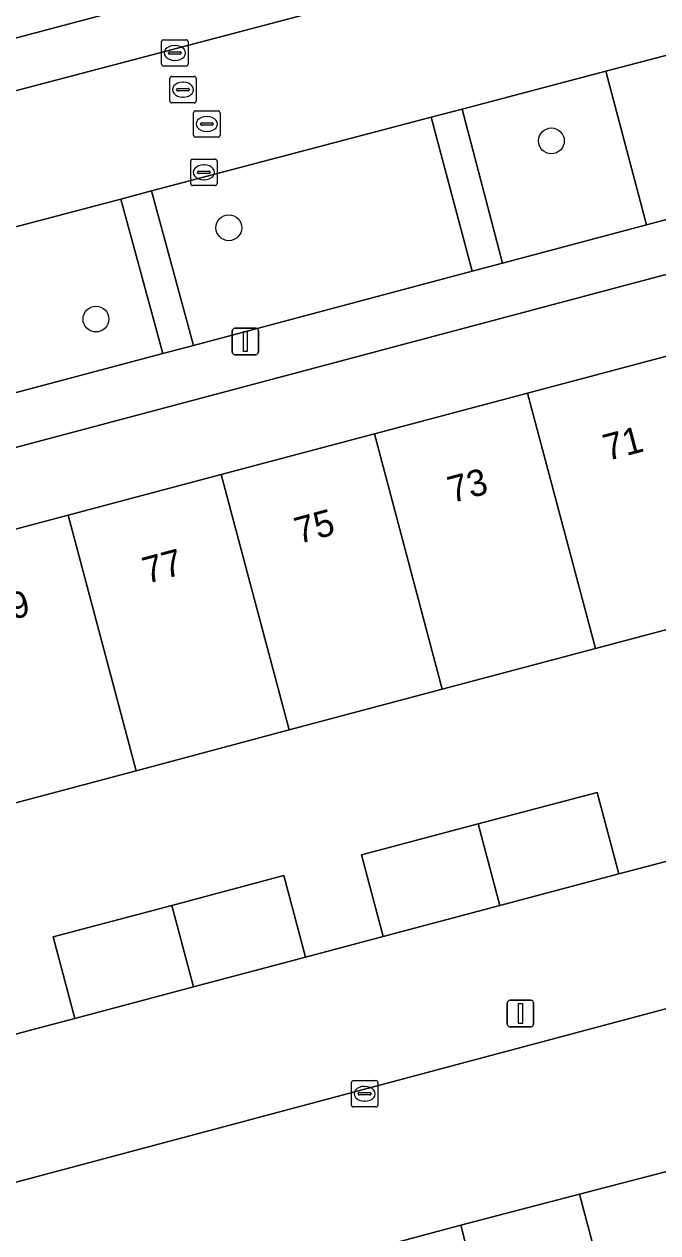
# Model space of a CAD drawing. Extents: x 162542 to 163147, y 380779 to 381521.
# Drawn here: x 163001.13 to 163025.12, y 381152.86 to 381198.66 of the extents above; entities that cross this region are included whole.
import ezdxf

# ---------------------------------------------------------------- set-up
doc = ezdxf.new("R2010")
doc.units = 0
for name, color, linetype in [('IMGEO_Boom', 7, 'Continuous'), ('IMGEO_Erf', 7, 'Continuous'), ('IMGEO_Groenvoorziening', 7, 'Continuous'), ('IMGEO_Kolk', 7, 'Continuous'), ('IMGEO_Lichtmast', 7, 'Continuous'), ('IMGEO_Pand', 7, 'Continuous'), ('IMGEO_Pand_nummerreeks', 7, 'Continuous'), ('IMGEO_Parkeervlak_open', 7, 'Continuous'), ('IMGEO_Rijbaan_lokaal_open', 7, 'Continuous'), ('IMGEO_Rioolput', 7, 'Continuous'), ('IMGEO_Voetpad_open', 7, 'Continuous')]:
    doc.layers.add(name, color=color, linetype=linetype)

msp = doc.modelspace()

# ---------------------------------------------------------------- linework, layer by layer
at = {"layer": 'IMGEO_Boom'}
for centre in [(163021.094, 381194.234), (163008.882, 381190.943), (163003.85, 381187.483)]:
    msp.add_circle(centre, 0.489, dxfattribs=at)
at = {"layer": 'IMGEO_Erf'}
for points in [[(162996.995, 381178.514), (163002.793, 381180.057), (163008.594, 381181.591), (163014.392, 381183.134), (163020.19, 381184.678), (163025.988, 381186.221), (163031.786, 381187.764), (163037.584, 381189.308), (163043.382, 381190.851), (163049.171, 381192.392), (163048.392, 381195.282), (163005.842, 381183.958), (162943.75, 381167.455)], [(163051.732, 381182.709), (163045.956, 381181.172), (163040.158, 381179.63), (163034.359, 381178.087), (163028.561, 381176.544), (163022.763, 381175.002), (163016.964, 381173.459), (163011.166, 381171.917), (163005.368, 381170.374), (162999.569, 381168.831)], [(163000.382, 381160.275), (163001.748, 381160.638), (163003.048, 381160.984), (163002.227, 381164.077), (163006.724, 381165.272), (163010.962, 381166.399), (163011.784, 381163.306), (163013.345, 381163.721), (163014.724, 381164.088), (163013.902, 381167.181), (163018.321, 381168.356), (163022.826, 381169.553), (163023.648, 381166.461), (163024.942, 381166.805), (163026.375, 381167.186)]]:
    msp.add_lwpolyline(points, dxfattribs=at)
at = {"layer": 'IMGEO_Groenvoorziening'}
for points in [[(163028.123, 381198.18), (163023.16, 381196.872), (163024.694, 381191.05), (163029.667, 381192.374)], [(163023.16, 381196.872), (163017.711, 381195.436), (163019.244, 381189.6), (163024.694, 381191.05)], [(163018.097, 381189.294), (163016.547, 381195.13), (163005.956, 381192.338), (163007.54, 381186.484)], [(163006.379, 381186.176), (163004.787, 381192.03), (162994.468, 381189.311), (162996.039, 381183.424)]]:
    msp.add_lwpolyline(points, close=True, dxfattribs=at)
at = {"layer": 'IMGEO_Kolk'}
for p, q in [((163006.335, 381197.14), (163006.335, 381197.992)), ((163006.41, 381198.066), (163007.262, 381198.066)), ((163006.823, 381197.846), (163006.848, 381197.846)), ((163007.336, 381197.992), (163007.336, 381197.14)), ((163006.594, 381197.56), (163006.594, 381197.572)), ((163007.032, 381197.523), (163006.634, 381197.523)), ((163006.637, 381197.609), (163007.035, 381197.609)), ((163006.846, 381197.286), (163006.821, 381197.286)), ((163007.078, 381197.572), (163007.078, 381197.56)), ((163007.262, 381197.066), (163006.41, 381197.066)), ((163007.436, 381192.618), (163007.436, 381193.47)), ((163007.511, 381193.544), (163008.363, 381193.544)), ((163007.924, 381193.324), (163007.949, 381193.324)), ((163008.437, 381193.47), (163008.437, 381192.618)), ((163007.695, 381193.038), (163007.695, 381193.05)), ((163008.133, 381193.001), (163007.735, 381193.001)), ((163007.738, 381193.087), (163008.136, 381193.087)), ((163007.947, 381192.764), (163007.922, 381192.764)), ((163008.179, 381193.05), (163008.179, 381193.038)), ((163008.363, 381192.544), (163007.511, 381192.544)), ((163013.524, 381157.706), (163013.524, 381158.558)), ((163013.599, 381158.632), (163014.451, 381158.632)), ((163014.012, 381158.412), (163014.037, 381158.412)), ((163014.525, 381158.558), (163014.525, 381157.706)), ((163013.783, 381158.126), (163013.783, 381158.138)), ((163014.221, 381158.089), (163013.823, 381158.089)), ((163013.826, 381158.175), (163014.224, 381158.175)), ((163014.267, 381158.138), (163014.267, 381158.126)), ((163014.451, 381157.632), (163013.599, 381157.632)), ((163014.035, 381157.852), (163014.01, 381157.852))]:
    msp.add_line(p, q, dxfattribs=at)
for points in [[(163006.335, 381197.14), (163006.335, 381197.992)], [(163006.41, 381198.066), (163007.262, 381198.066)], [(163007.336, 381197.992), (163007.336, 381197.14)], [(163007.262, 381197.066), (163006.41, 381197.066)], [(163007.436, 381192.618), (163007.436, 381193.47)], [(163007.511, 381193.544), (163008.363, 381193.544)], [(163008.437, 381193.47), (163008.437, 381192.618)], [(163008.363, 381192.544), (163007.511, 381192.544)], [(163013.524, 381157.706), (163013.524, 381158.558)], [(163013.599, 381158.632), (163014.451, 381158.632)], [(163014.525, 381158.558), (163014.525, 381157.706)], [(163014.451, 381157.632), (163013.599, 381157.632)]]:
    msp.add_lwpolyline(points, dxfattribs=at)
for centre, radius, start, end in [((163006.412, 381197.99), 0.0765, 91.552, 178.448), ((163006.412, 381197.99), 0.0765, 91.552, 178.448), ((163007.26, 381197.99), 0.0765, 1.552, 88.448), ((163007.26, 381197.99), 0.0765, 1.552, 88.448), ((163006.634, 381197.569), 0.0403, 85.8775, 175.7526), ((163006.631, 381197.559), 0.0366, 178.938, 274.7102), ((163007.035, 381197.566), 0.043, 264.8664, 352.4533), ((163007.039, 381197.571), 0.0386, 1.7309, 96.639), ((163006.412, 381197.142), 0.0765, 181.552, 268.448), ((163006.412, 381197.142), 0.0765, 181.552, 268.448), ((163007.26, 381197.142), 0.0765, 271.552, 358.448), ((163007.26, 381197.142), 0.0765, 271.552, 358.448), ((163007.513, 381193.468), 0.0765, 91.552, 178.448), ((163007.513, 381193.468), 0.0765, 91.552, 178.448), ((163008.361, 381193.468), 0.0765, 1.552, 88.448), ((163008.361, 381193.468), 0.0765, 1.552, 88.448), ((163007.735, 381193.047), 0.0403, 85.8775, 175.7526), ((163007.732, 381193.037), 0.0366, 178.938, 274.7102), ((163008.136, 381193.044), 0.043, 264.8664, 352.4533), ((163008.14, 381193.049), 0.0386, 1.7309, 96.639), ((163007.513, 381192.62), 0.0765, 181.552, 268.448), ((163007.513, 381192.62), 0.0765, 181.552, 268.448), ((163008.361, 381192.62), 0.0765, 271.552, 358.448), ((163008.361, 381192.62), 0.0765, 271.552, 358.448), ((163013.601, 381158.556), 0.0765, 91.552, 178.448), ((163013.601, 381158.556), 0.0765, 91.552, 178.448), ((163014.449, 381158.556), 0.0765, 1.552, 88.448), ((163014.449, 381158.556), 0.0765, 1.552, 88.448), ((163013.823, 381158.135), 0.0403, 85.8775, 175.7526), ((163013.82, 381158.125), 0.0366, 178.938, 274.7102), ((163014.224, 381158.132), 0.043, 264.8664, 352.4533), ((163014.228, 381158.137), 0.0386, 1.7309, 96.639), ((163013.601, 381157.708), 0.0765, 181.552, 268.448), ((163013.601, 381157.708), 0.0765, 181.552, 268.448), ((163014.449, 381157.708), 0.0765, 271.552, 358.448), ((163014.449, 381157.708), 0.0765, 271.552, 358.448)]:
    msp.add_arc(centre, radius, start, end, dxfattribs=at)
for centre, major_axis, ratio, start_param, end_param in [((163006.822, 381197.566), (-0.387, 0.002), 0.722429, 4.712389, 7.853982), ((163006.847, 381197.566), (-0.39, 0.002), 0.717154, 1.570796, 4.712389), ((163007.923, 381193.044), (-0.387, 0.002), 0.722429, 4.712389, 7.853982), ((163007.948, 381193.044), (-0.39, 0.002), 0.717154, 1.570796, 4.712389), ((163014.011, 381158.132), (-0.387, 0.002), 0.722429, 4.712389, 7.853982), ((163014.036, 381158.132), (-0.39, 0.002), 0.717154, 1.570796, 4.712389)]:
    msp.add_ellipse(centre, major_axis=major_axis, ratio=ratio, start_param=start_param, end_param=end_param, dxfattribs=at)
at = {"layer": 'IMGEO_Lichtmast'}
for p, q in [((163009.011, 381186.234), (163009.011, 381187.034)), ((163009.011, 381187.034), (163009.011, 381186.234)), ((163009.111, 381187.134), (163009.901, 381187.134)), ((163009.901, 381187.134), (163009.111, 381187.134)), ((163010.001, 381187.034), (163010.001, 381186.234)), ((163010.001, 381186.234), (163010.001, 381187.034)), ((163009.901, 381186.134), (163009.111, 381186.134)), ((163009.111, 381186.134), (163009.901, 381186.134)), ((163019.425, 381160.775), (163019.425, 381161.575)), ((163019.425, 381161.575), (163019.425, 381160.775)), ((163019.525, 381161.675), (163020.315, 381161.675)), ((163020.315, 381161.675), (163019.525, 381161.675)), ((163020.415, 381161.575), (163020.415, 381160.775)), ((163020.415, 381160.775), (163020.415, 381161.575)), ((163020.315, 381160.675), (163019.525, 381160.675)), ((163019.525, 381160.675), (163020.315, 381160.675))]:
    msp.add_line(p, q, dxfattribs=at)
for points in [[(163009.431, 381187.009), (163009.581, 381187.009), (163009.581, 381186.259), (163009.431, 381186.259), (163009.431, 381187.009)], [(163019.845, 381161.55), (163019.995, 381161.55), (163019.995, 381160.8), (163019.845, 381160.8), (163019.845, 381161.55)]]:
    msp.add_lwpolyline(points, dxfattribs=at)
for centre, start, end in [((163009.111, 381187.034), 90, 180), ((163009.111, 381187.034), 90, 180), ((163009.901, 381187.034), 0, 90), ((163009.901, 381187.034), 360, 90), ((163009.111, 381186.234), 180, 270), ((163009.111, 381186.234), 180, 270), ((163009.901, 381186.234), 270, 0), ((163009.901, 381186.234), 270, 0), ((163019.525, 381161.575), 90, 180), ((163019.525, 381161.575), 90, 180), ((163020.315, 381161.575), 0, 90), ((163020.315, 381161.575), 360, 90), ((163019.525, 381160.775), 180, 270), ((163019.525, 381160.775), 180, 270), ((163020.315, 381160.775), 270, 0), ((163020.315, 381160.775), 270, 0)]:
    msp.add_arc(centre, 0.1, start, end, dxfattribs=at)
at = {"layer": 'IMGEO_Pand'}
for points in [[(163028.561, 381176.544), (163025.988, 381186.221), (163020.19, 381184.678), (163022.763, 381175.002)], [(163016.964, 381173.459), (163022.763, 381175.002), (163020.19, 381184.678), (163014.392, 381183.134)], [(163016.964, 381173.459), (163014.392, 381183.134), (163008.594, 381181.591), (163011.166, 381171.917)], [(163011.166, 381171.917), (163008.594, 381181.591), (163002.793, 381180.057), (163005.368, 381170.374)], [(163005.368, 381170.374), (163002.793, 381180.057), (162996.995, 381178.514), (162999.569, 381168.831)], [(163022.826, 381169.553), (163018.321, 381168.356), (163019.143, 381165.263), (163023.648, 381166.461)], [(163018.321, 381168.356), (163013.902, 381167.181), (163014.724, 381164.088), (163019.143, 381165.263)], [(163010.962, 381166.399), (163006.724, 381165.272), (163007.546, 381162.18), (163011.784, 381163.306)], [(163006.724, 381165.272), (163002.227, 381164.077), (163003.048, 381160.984), (163007.546, 381162.18)], [(163022.982, 381151.238), (163027.142, 381152.321), (163026.633, 381154.256), (163026.331, 381155.417), (163022.155, 381154.33)], [(163022.982, 381151.238), (163022.155, 381154.33), (163017.659, 381153.159), (163017.959, 381152.006), (163018.47, 381150.064)]]:
    msp.add_lwpolyline(points, close=True, dxfattribs=at)
at = {"layer": 'IMGEO_Parkeervlak_open'}
msp.add_lwpolyline([(162945.307, 381183.409), (162944.204, 381183.118), (162943.854, 381183.025), (162937.074, 381181.191), (162920.542, 381176.676), (162920.963, 381174.947), (162923.178, 381175.528), (162939.834, 381180.075), (163029.671, 381203.749), (163029.17, 381205.595), (163009.881, 381200.547), (163008.469, 381200.178), (162968.263, 381189.504)], close=True, dxfattribs=at)
for points in [[(163053.912, 381174.506), (163049.533, 381173.342), (163048.136, 381172.971), (163046.641, 381172.573), (163042.338, 381171.429), (163037.988, 381170.273), (163036.539, 381169.888), (163034.881, 381169.447), (163030.741, 381168.346), (163026.375, 381167.186), (163024.942, 381166.805), (163023.648, 381166.461), (163019.143, 381165.263), (163014.724, 381164.088), (163013.345, 381163.721), (163011.784, 381163.306), (163007.546, 381162.18), (163003.048, 381160.984), (163001.748, 381160.638), (163000.382, 381160.275)], [(162947.453, 381140.539), (163071.786, 381173.732)]]:
    msp.add_lwpolyline(points, dxfattribs=at)
at = {"layer": 'IMGEO_Rijbaan_lokaal_open'}
for points in [[(162994.468, 381189.311), (163004.787, 381192.03), (163005.956, 381192.338), (163016.547, 381195.13), (163017.711, 381195.436), (163023.16, 381196.872), (163028.123, 381198.18), (163029.293, 381198.489), (163034.468, 381199.853), (163033.144, 381204.725), (163029.671, 381203.749), (162939.834, 381180.075)], [(162946.538, 381134.062), (163017.659, 381153.159), (163022.155, 381154.33), (163026.331, 381155.417), (163026.633, 381154.256), (163031.035, 381155.407), (163035.437, 381156.559), (163039.839, 381157.71), (163044.241, 381158.862), (163048.643, 381160.013), (163053.045, 381161.165), (163057.446, 381162.316), (163061.848, 381163.468), (163066.25, 381164.619), (163070.652, 381165.771), (163075.054, 381166.923), (163079.455, 381168.075), (163080.931, 381168.462), (163080.176, 381171.342), (163071.786, 381173.732), (162947.453, 381140.539)]]:
    msp.add_lwpolyline(points, dxfattribs=at)
at = {"layer": 'IMGEO_Rioolput'}
for p, q in [((163006.645, 381195.749), (163006.645, 381196.601)), ((163006.72, 381196.675), (163007.572, 381196.675)), ((163007.133, 381196.455), (163007.158, 381196.455)), ((163007.646, 381196.601), (163007.646, 381195.749)), ((163006.904, 381196.169), (163006.904, 381196.181)), ((163007.342, 381196.132), (163006.944, 381196.132)), ((163006.947, 381196.218), (163007.345, 381196.218)), ((163007.156, 381195.895), (163007.131, 381195.895)), ((163007.388, 381196.181), (163007.388, 381196.169)), ((163007.572, 381195.675), (163006.72, 381195.675)), ((163007.548, 381194.448), (163007.548, 381195.3)), ((163007.623, 381195.374), (163008.475, 381195.374)), ((163008.036, 381195.154), (163008.061, 381195.154)), ((163008.549, 381195.3), (163008.549, 381194.448)), ((163007.807, 381194.868), (163007.807, 381194.88)), ((163008.245, 381194.831), (163007.847, 381194.831)), ((163007.85, 381194.917), (163008.248, 381194.917)), ((163008.059, 381194.594), (163008.034, 381194.594)), ((163008.291, 381194.88), (163008.291, 381194.868)), ((163008.475, 381194.374), (163007.623, 381194.374))]:
    msp.add_line(p, q, dxfattribs=at)
for points in [[(163006.645, 381195.749), (163006.645, 381196.601)], [(163006.72, 381196.675), (163007.572, 381196.675)], [(163007.646, 381196.601), (163007.646, 381195.749)], [(163007.572, 381195.675), (163006.72, 381195.675)], [(163007.548, 381194.448), (163007.548, 381195.3)], [(163007.623, 381195.374), (163008.475, 381195.374)], [(163008.549, 381195.3), (163008.549, 381194.448)], [(163008.475, 381194.374), (163007.623, 381194.374)]]:
    msp.add_lwpolyline(points, dxfattribs=at)
for centre, radius, start, end in [((163006.722, 381196.599), 0.0765, 91.552, 178.448), ((163006.722, 381196.599), 0.0765, 91.552, 178.448), ((163007.57, 381196.599), 0.0765, 1.552, 88.448), ((163007.57, 381196.599), 0.0765, 1.552, 88.448), ((163006.944, 381196.178), 0.0403, 85.8775, 175.7526), ((163006.941, 381196.168), 0.0366, 178.938, 274.7102), ((163007.345, 381196.175), 0.043, 264.8664, 352.4533), ((163007.349, 381196.18), 0.0386, 1.7309, 96.639), ((163006.722, 381195.751), 0.0765, 181.552, 268.448), ((163006.722, 381195.751), 0.0765, 181.552, 268.448), ((163007.57, 381195.751), 0.0765, 271.552, 358.448), ((163007.57, 381195.751), 0.0765, 271.552, 358.448), ((163007.625, 381195.298), 0.0765, 91.552, 178.448), ((163007.625, 381195.298), 0.0765, 91.552, 178.448), ((163008.473, 381195.298), 0.0765, 1.552, 88.448), ((163008.473, 381195.298), 0.0765, 1.552, 88.448), ((163007.847, 381194.877), 0.0403, 85.8775, 175.7526), ((163007.844, 381194.867), 0.0366, 178.938, 274.7102), ((163008.248, 381194.874), 0.043, 264.8664, 352.4533), ((163008.252, 381194.879), 0.0386, 1.7309, 96.639), ((163007.625, 381194.45), 0.0765, 181.552, 268.448), ((163007.625, 381194.45), 0.0765, 181.552, 268.448), ((163008.473, 381194.45), 0.0765, 271.552, 358.448), ((163008.473, 381194.45), 0.0765, 271.552, 358.448)]:
    msp.add_arc(centre, radius, start, end, dxfattribs=at)
for centre, major_axis, ratio, start_param, end_param in [((163007.132, 381196.175), (-0.387, 0.002), 0.722429, 4.712389, 7.853982), ((163007.157, 381196.175), (-0.39, 0.002), 0.717154, 1.570796, 4.712389), ((163008.035, 381194.874), (-0.387, 0.002), 0.722429, 4.712389, 7.853982), ((163008.06, 381194.874), (-0.39, 0.002), 0.717154, 1.570796, 4.712389)]:
    msp.add_ellipse(centre, major_axis=major_axis, ratio=ratio, start_param=start_param, end_param=end_param, dxfattribs=at)
at = {"layer": 'IMGEO_Voetpad_open'}
for points in [[(163044.895, 381234.361), (163042.716, 381236.69), (163042.332, 381237.099), (163037.981, 381232.912), (163038.295, 381230.92), (163036.655, 381225.146), (163033.243, 381213.182), (163031.597, 381207.407), (163025.834, 381209.053), (163012.206, 381212.93), (163011.346, 381209.724), (163010.781, 381207.905), (163009.272, 381202.57), (163003.712, 381201.081), (162966.985, 381191.284), (162966.757, 381191.138), (162968.263, 381189.504), (163008.469, 381200.178), (163009.881, 381200.547), (163029.17, 381205.595), (163029.671, 381203.749), (163033.144, 381204.725), (163036.711, 381205.731)], [(163005.842, 381183.958), (163048.392, 381195.282), (163050.98, 381195.991), (163049.784, 381200.477), (163050.413, 381202.683), (163045.012, 381207.602)], [(163037.079, 381200.56), (163035.481, 381200.125), (163037.007, 381194.327), (163030.813, 381192.679), (163029.667, 381192.374), (163024.694, 381191.05), (163019.244, 381189.6), (163018.097, 381189.294), (163007.54, 381186.484), (163006.379, 381186.176), (162996.039, 381183.424)], [(162943.75, 381167.455), (163005.842, 381183.958)], [(163017.959, 381152.006), (163017.659, 381153.159), (162946.538, 381134.062)]]:
    msp.add_lwpolyline(points, dxfattribs=at)
for points in [[(163018.097, 381189.294), (163019.244, 381189.6), (163017.711, 381195.436), (163016.547, 381195.13)], [(163005.956, 381192.338), (163004.787, 381192.03), (163006.379, 381186.176), (163007.54, 381186.484)]]:
    msp.add_lwpolyline(points, close=True, dxfattribs=at)

# ---------------------------------------------------------------- texts
at = {"layer": 'IMGEO_Pand_nummerreeks'}
for s, rotation, p in [('71', 14.7865, (163023.206, 381182.105)), ('73', 14.8586, (163017.323, 381180.51)), ('75', 15.0581, (163011.525, 381178.958)), ('77', 14.9854, (163005.77, 381177.45)), ('79', 14.9314, (162999.984, 381175.897))]:
    msp.add_text(s, height=1, rotation=rotation, dxfattribs=at).set_placement(p)

doc.saveas('drawing.dxf')
